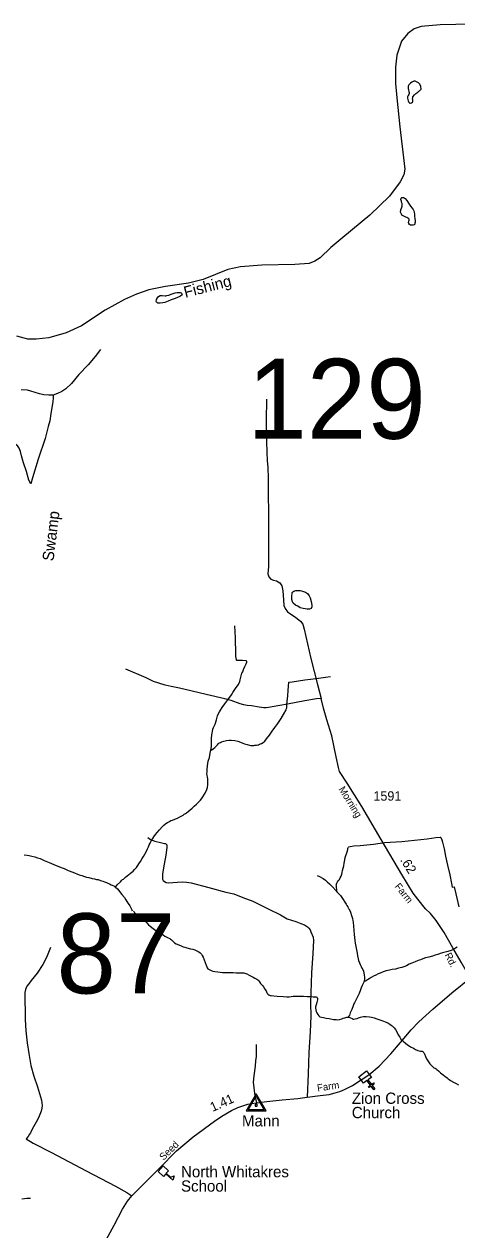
# Model space of a CAD drawing. Extents: x 2220236 to 2384410, y 720751 to 894131.
# Drawn here: x 2363037 to 2368804, y 862475 to 878546 of the extents above; entities that cross this region are included whole.
import ezdxf

# ---------------------------------------------------------------- set-up
doc = ezdxf.new("R2010")
doc.units = 0
for name, color, linetype in [('Exist Boundary Political CountyLine', 7, 'Continuous'), ('Exist Cultural Church CELL', 7, 'Continuous'), ('Exist Cultural Church Label', 7, 'Continuous'), ('Exist Cultural Educational Facility Elementary CELL', 7, 'Continuous'), ('Exist Cultural Educational Facility Elementary Label', 7, 'Continuous'), ('Exist Hydrographic Creek Single Shore Label', 7, 'Continuous'), ('Exist Hydrographic Misc Water Feature', 7, 'Continuous'), ('Exist Hydrographic Pond Under 1500 Sq Ft', 7, 'Continuous'), ('Exist Road Non-System Type 51', 7, 'Continuous'), ('Exist Road Secondary Mileage Hundredths English Label', 7, 'Continuous'), ('Exist Road Secondary Structure Standard Bridge Number Label', 7, 'Continuous'), ('Exist Road Secondary Type 51 Attributed', 7, 'Continuous'), ('Exist Road Secondary Type 51 Label', 7, 'Continuous'), ('Exist Road Secondary Type 51 Number Label', 7, 'Continuous'), ('Exist Survey Geodetic Marker CELL', 7, 'Continuous'), ('Exist Survey Geodetic Marker Label', 7, 'Continuous')]:
    doc.layers.add(name, color=color, linetype=linetype)

msp = doc.modelspace()

# ---------------------------------------------------------------- linework, layer by layer
at = {"layer": 'Exist Boundary Political CountyLine'}
msp.add_lwpolyline([(2368997, 878546), (2368583, 878537), (2368326, 878514), (2368236, 878483), (2368151, 878420), (2368066, 878318), (2368005, 878134), (2367987, 877972), (2367987, 877756), (2368005, 877562), (2368045, 877175), (2368092, 876763), (2368110, 876614), (2368097, 876538), (2368047, 876443), (2367908, 876254), (2367642, 875999), (2367285, 875702), (2367123, 875567), (2366983, 875432), (2366911, 875387), (2366835, 875356), (2366646, 875342), (2366207, 875335), (2365919, 875313), (2365752, 875277), (2365425, 875144), (2365228, 875095), (2364922, 875050), (2364697, 875005), (2364535, 874946), (2364373, 874874), (2364117, 874734), (2363804, 874525), (2363597, 874430), (2363366, 874365), (2363196, 874345), (2363088, 874345), (2362940, 874385)], dxfattribs=at)
at = {"layer": 'Exist Cultural Church CELL'}
msp.add_lwpolyline([(2367664, 864508), (2367619, 864474), (2367665, 864413), (2367691, 864433), (2367700, 864420), (2367675, 864401), (2367711, 864353), (2367699, 864343), (2367662, 864391), (2367637, 864371), (2367627, 864384), (2367653, 864404), (2367606, 864464), (2367561, 864429), (2367496, 864514), (2367600, 864593)], close=True, dxfattribs=at)
at = {"layer": 'Exist Cultural Educational Facility Elementary CELL'}
msp.add_lwpolyline([(2364890, 863329), (2364963, 863263), (2364932, 863229), (2364987, 863179), (2365037, 863197), (2365021, 863136), (2364925, 863222), (2364894, 863188), (2364822, 863254)], close=True, dxfattribs=at)
at = {"layer": 'Exist Hydrographic Misc Water Feature'}
for points in [[(2365524, 868868), (2365532, 868918), (2365535, 868958), (2365536, 868990), (2365535, 869028), (2365538, 869070), (2365544, 869098), (2365549, 869119), (2365554, 869148), (2365562, 869173), (2365581, 869214), (2365599, 869272), (2365616, 869326), (2365623, 869348), (2365641, 869381), (2365652, 869400), (2365677, 869436), (2365714, 869485), (2365737, 869520), (2365764, 869559), (2365799, 869607), (2365818, 869638), (2365836, 869662), (2365853, 869692), (2365861, 869704), (2365892, 869742), (2365911, 869786), (2365918, 869808), (2365929, 869861), (2365940, 869896), (2365950, 869915), (2365959, 869945), (2365978, 869983), (2365988, 870002), (2365995, 870020), (2366005, 870044), (2366006, 870053), (2366002, 870054), (2365996, 870058), (2365948, 870063), (2365870, 870063), (2365868, 870069), (2365866, 870077), (2365860, 870117), (2365860, 870199), (2365854, 870317), (2365852, 870367), (2365850, 870445), (2365844, 870524)], [(2365524, 868868), (2365537, 868872), (2365557, 868887), (2365579, 868905), (2365600, 868928), (2365614, 868942), (2365625, 868954), (2365631, 868961), (2365643, 868967), (2365653, 868971), (2365669, 868979), (2365700, 868990), (2365736, 868999), (2365768, 869004), (2365796, 869002), (2365846, 868998), (2365883, 868989), (2365921, 868976), (2365953, 868962), (2365976, 868953), (2366008, 868945), (2366042, 868936), (2366060, 868933), (2366078, 868931), (2366100, 868932), (2366112, 868934), (2366124, 868935), (2366136, 868937), (2366152, 868939), (2366162, 868942), (2366176, 868948), (2366202, 868958), (2366221, 868969), (2366245, 868990), (2366266, 869020), (2366309, 869069), (2366344, 869120), (2366378, 869171), (2366419, 869224), (2366463, 869292), (2366512, 869375), (2366516, 869383), (2366527, 869407), (2366534, 869423), (2366536, 869435), (2366539, 869475), (2366544, 869516), (2366550, 869591), (2366557, 869662), (2366561, 869724), (2366564, 869774), (2366609, 869781), (2366779, 869805), (2366853, 869817), (2366961, 869830), (2367052, 869843), (2367122, 869852)], [(2364256, 867041), (2364279, 867072), (2364320, 867115), (2364340, 867134), (2364349, 867144), (2364361, 867151), (2364375, 867164), (2364389, 867177), (2364410, 867193), (2364434, 867212), (2364444, 867220), (2364455, 867229), (2364471, 867243), (2364489, 867257), (2364508, 867277), (2364533, 867306), (2364553, 867331), (2364568, 867355), (2364589, 867386), (2364611, 867424), (2364630, 867451), (2364647, 867481), (2364662, 867513), (2364681, 867552), (2364693, 867579), (2364704, 867607), (2364715, 867629), (2364725, 867647), (2364741, 867672), (2364754, 867692), (2364767, 867715), (2364789, 867743), (2364810, 867773), (2364841, 867806), (2364876, 867847), (2364900, 867869), (2364915, 867884), (2364925, 867893), (2364949, 867907), (2364975, 867919), (2364994, 867930), (2365016, 867937), (2365044, 867949), (2365079, 867964), (2365111, 867979), (2365137, 867993), (2365155, 868002), (2365172, 868015), (2365186, 868023), (2365202, 868034), (2365223, 868052), (2365251, 868074), (2365276, 868098), (2365304, 868122), (2365335, 868148), (2365366, 868179), (2365386, 868202), (2365409, 868234), (2365452, 868296), (2365474, 868346), (2365480, 868372), (2365485, 868406), (2365486, 868448), (2365485, 868487), (2365482, 868509), (2365477, 868536), (2365473, 868552), (2365476, 868581), (2365476, 868588), (2365476, 868610), (2365483, 868661), (2365491, 868721), (2365506, 868773), (2365522, 868856), (2365524, 868868)], [(2363036, 867475), (2363080, 867468), (2363106, 867463), (2363139, 867457), (2363179, 867447), (2363217, 867435), (2363249, 867423), (2363304, 867398), (2363373, 867370), (2363434, 867343), (2363529, 867307), (2363569, 867291), (2363626, 867267), (2363686, 867243), (2363773, 867209), (2363805, 867198), (2363844, 867185), (2363868, 867177), (2363900, 867170), (2363943, 867160), (2363973, 867152), (2364001, 867147), (2364023, 867144), (2364055, 867132), (2364086, 867123), (2364110, 867116), (2364134, 867104), (2364154, 867097), (2364175, 867087), (2364197, 867076), (2364231, 867059), (2364252, 867045), (2364256, 867041)], [(2366942, 867200), (2366975, 867183), (2367023, 867157), (2367052, 867135), (2367074, 867116), (2367105, 867086), (2367150, 867041), (2367191, 867000), (2367210, 866978)], [(2364256, 867041), (2364280, 867022), (2364340, 866947), (2364373, 866904), (2364394, 866875), (2364406, 866853), (2364423, 866825), (2364444, 866792), (2364463, 866760), (2364473, 866741), (2364479, 866727)], [(2364494, 866725), (2364502, 866712), (2364510, 866702), (2364525, 866687), (2364539, 866674), (2364551, 866660), (2364563, 866650), (2364579, 866640), (2364597, 866633), (2364613, 866627), (2364622, 866622), (2364627, 866617), (2364638, 866603), (2364656, 866585), (2364674, 866567), (2364696, 866543), (2364718, 866522), (2364757, 866490), (2364793, 866465), (2364827, 866441), (2364862, 866424), (2364890, 866406), (2364912, 866392), (2364932, 866381), (2364956, 866369), (2364977, 866357), (2364986, 866350), (2364999, 866339), (2365025, 866317), (2365043, 866302), (2365065, 866288), (2365097, 866273), (2365130, 866259), (2365158, 866247), (2365181, 866241), (2365206, 866234), (2365256, 866223), (2365284, 866216), (2365310, 866207), (2365340, 866193), (2365365, 866179), (2365381, 866166), (2365399, 866150), (2365411, 866132), (2365424, 866110), (2365438, 866075), (2365450, 866039), (2365463, 866003), (2365471, 865981), (2365477, 865967), (2365486, 865955), (2365495, 865948), (2365512, 865939), (2365528, 865930), (2365554, 865922), (2365578, 865918), (2365620, 865913), (2365680, 865907), (2365724, 865906), (2365784, 865905), (2365822, 865905), (2365864, 865902), (2365906, 865900), (2365944, 865900), (2365963, 865899), (2365978, 865895), (2366004, 865886), (2366034, 865869), (2366062, 865856), (2366089, 865842), (2366113, 865828), (2366139, 865815), (2366153, 865807), (2366159, 865801), (2366174, 865779), (2366188, 865758), (2366212, 865732), (2366228, 865713), (2366247, 865684), (2366261, 865660), (2366273, 865635), (2366279, 865624), (2366287, 865615), (2366297, 865609), (2366318, 865601), (2366328, 865599), (2366364, 865595), (2366410, 865592), (2366492, 865587), (2366540, 865582), (2366559, 865580), (2366570, 865581), (2366596, 865585), (2366624, 865588), (2366662, 865590), (2366708, 865592), (2366762, 865591)], [(2367567, 865790), (2367564, 865778), (2367552, 865752), (2367542, 865732), (2367530, 865702), (2367521, 865674), (2367501, 865625), (2367480, 865579), (2367459, 865539), (2367439, 865500), (2367433, 865486), (2367421, 865460), (2367402, 865414), (2367383, 865366), (2367371, 865333), (2367361, 865317), (2367359, 865308)], [(2366762, 865591), (2366808, 865587), (2366852, 865584), (2366891, 865581), (2366928, 865579), (2366936, 865578), (2366942, 865574), (2366946, 865560), (2366946, 865542), (2366939, 865506), (2366929, 865476), (2366922, 865450), (2366920, 865431), (2366924, 865406), (2366928, 865387), (2366936, 865366), (2366949, 865345), (2366963, 865326), (2366973, 865319), (2366979, 865315), (2366999, 865309), (2367027, 865304), (2367061, 865298), (2367103, 865291), (2367158, 865281), (2367195, 865277), (2367218, 865276), (2367241, 865278), (2367272, 865287), (2367289, 865295), (2367309, 865303), (2367325, 865307), (2367339, 865309), (2367349, 865309), (2367359, 865308)], [(2367359, 865308), (2367367, 865308), (2367387, 865302), (2367407, 865292), (2367419, 865284), (2367432, 865283), (2367449, 865287), (2367474, 865293), (2367493, 865302), (2367519, 865310), (2367539, 865316), (2367558, 865320), (2367575, 865321), (2367595, 865320), (2367639, 865315), (2367667, 865311), (2367701, 865302), (2367736, 865290), (2367766, 865278), (2367806, 865265), (2367850, 865250), (2367884, 865234), (2367912, 865219), (2367930, 865205), (2367943, 865194), (2367955, 865183), (2367970, 865167), (2367985, 865145), (2368002, 865116), (2368022, 865075), (2368042, 865042), (2368059, 865018), (2368073, 865003), (2368089, 864989), (2368119, 864963), (2368146, 864943), (2368166, 864929), (2368188, 864915), (2368224, 864896), (2368253, 864880), (2368283, 864867), (2368300, 864863), (2368319, 864859), (2368329, 864859), (2368341, 864855), (2368349, 864851), (2368353, 864848), (2368359, 864841), (2368367, 864829), (2368371, 864820), (2368385, 864784), (2368400, 864754), (2368416, 864726), (2368433, 864701), (2368442, 864690), (2368457, 864675), (2368481, 864651), (2368499, 864637), (2368513, 864629), (2368526, 864622), (2368537, 864614), (2368560, 864594), (2368584, 864568), (2368602, 864553), (2368619, 864541), (2368645, 864523), (2368673, 864501), (2368687, 864487), (2368699, 864478), (2368719, 864468), (2368760, 864446), (2368794, 864427), (2368826, 864407)], [(2363009, 862889), (2363043, 862893), (2363074, 862896), (2363100, 862899), (2363114, 862899), (2363122, 862896)]]:
    msp.add_lwpolyline(points, dxfattribs=at)
at = {"layer": 'Exist Hydrographic Pond Under 1500 Sq Ft'}
for points in [[(2368327, 877680), (2368324, 877714), (2368309, 877746), (2368294, 877765), (2368268, 877777), (2368246, 877784), (2368232, 877784), (2368204, 877773), (2368187, 877760), (2368177, 877752), (2368165, 877738), (2368155, 877718), (2368154, 877705), (2368153, 877686), (2368159, 877664), (2368163, 877646), (2368166, 877634), (2368166, 877622), (2368162, 877610), (2368153, 877595), (2368149, 877587), (2368145, 877575), (2368146, 877557), (2368150, 877540), (2368155, 877523), (2368161, 877512), (2368167, 877502), (2368169, 877498), (2368175, 877494), (2368183, 877493), (2368197, 877497), (2368211, 877505), (2368215, 877514), (2368218, 877533), (2368214, 877555), (2368216, 877565), (2368219, 877577), (2368238, 877602), (2368258, 877622), (2368282, 877641), (2368297, 877652), (2368305, 877658), (2368327, 877680)], [(2368053, 876040), (2368059, 876070), (2368066, 876091), (2368073, 876119), (2368075, 876138), (2368073, 876153), (2368068, 876171), (2368066, 876185), (2368062, 876198), (2368059, 876206), (2368059, 876215), (2368061, 876225), (2368071, 876233), (2368083, 876235), (2368093, 876233), (2368101, 876232), (2368117, 876220), (2368137, 876197), (2368169, 876145), (2368188, 876118), (2368208, 876092), (2368223, 876073), (2368230, 876058), (2368233, 876039), (2368240, 876015), (2368240, 875999), (2368241, 875983), (2368245, 875955), (2368250, 875925), (2368249, 875907), (2368245, 875893), (2368243, 875885), (2368241, 875877), (2368240, 875873), (2368238, 875869), (2368222, 875865), (2368202, 875866), (2368188, 875868), (2368172, 875877), (2368165, 875888), (2368161, 875903), (2368163, 875920), (2368166, 875931), (2368167, 875940), (2368166, 875948), (2368160, 875954), (2368151, 875961), (2368139, 875969), (2368123, 875974), (2368105, 875982), (2368087, 875989), (2368072, 876001), (2368066, 876011), (2368060, 876023), (2368056, 876032), (2368053, 876040)], [(2364915, 874925), (2364924, 874925), (2364941, 874928), (2364965, 874935), (2364996, 874948), (2365024, 874956), (2365050, 874963), (2365078, 874968), (2365096, 874970), (2365116, 874969), (2365128, 874965), (2365138, 874955), (2365143, 874947), (2365141, 874940), (2365137, 874933), (2365113, 874915), (2365052, 874889), (2364996, 874871), (2364955, 874853), (2364913, 874835), (2364885, 874831), (2364851, 874826), (2364834, 874825), (2364821, 874827), (2364805, 874835), (2364800, 874841), (2364797, 874851), (2364802, 874877), (2364814, 874897), (2364829, 874914), (2364851, 874928), (2364862, 874931), (2364875, 874931), (2364915, 874925)], [(2366692, 870998), (2366716, 870996), (2366746, 870988), (2366785, 870975), (2366815, 870956), (2366834, 870927), (2366848, 870900), (2366864, 870851), (2366871, 870800), (2366870, 870779), (2366864, 870758), (2366842, 870750), (2366808, 870747), (2366756, 870758), (2366716, 870768), (2366683, 870786), (2366653, 870803), (2366624, 870829), (2366614, 870844), (2366603, 870878), (2366604, 870928), (2366607, 870954), (2366609, 870970), (2366618, 870980), (2366630, 870989), (2366656, 870995), (2366692, 870998)], [(2367210, 866978), (2367205, 866999), (2367203, 867017), (2367200, 867033), (2367198, 867059), (2367197, 867071), (2367199, 867082), (2367203, 867097), (2367212, 867113), (2367224, 867129), (2367238, 867147), (2367247, 867166), (2367260, 867190), (2367270, 867217), (2367275, 867238), (2367281, 867263), (2367290, 867295), (2367297, 867329), (2367304, 867363), (2367308, 867386), (2367309, 867408), (2367316, 867438), (2367325, 867465), (2367331, 867486), (2367340, 867516), (2367349, 867547), (2367353, 867563), (2367355, 867569), (2367359, 867576), (2367365, 867581), (2367381, 867585), (2367433, 867592), (2367517, 867599), (2367694, 867617), (2367840, 867637), (2368070, 867652), (2368407, 867689), (2368523, 867706), (2368581, 867709), (2368587, 867710), (2368589, 867703), (2368602, 867674), (2368614, 867642), (2368635, 867555), (2368651, 867457), (2368680, 867336), (2368709, 867206), (2368730, 867093), (2368741, 867045), (2368769, 867046), (2368788, 866956), (2368831, 866779)], [(2367210, 866978), (2367214, 866973), (2367253, 866930), (2367288, 866877), (2367313, 866845), (2367328, 866818), (2367338, 866800), (2367349, 866780), (2367357, 866765), (2367358, 866762)], [(2367365, 866760), (2367386, 866710), (2367401, 866664), (2367411, 866625), (2367420, 866572), (2367427, 866529), (2367433, 866467), (2367436, 866413), (2367440, 866370), (2367444, 866332), (2367449, 866298), (2367456, 866253), (2367466, 866207), (2367475, 866163), (2367481, 866127), (2367488, 866087), (2367492, 866067), (2367505, 866036), (2367515, 866010), (2367527, 865986), (2367537, 865965), (2367550, 865944), (2367560, 865924), (2367566, 865900), (2367570, 865870), (2367574, 865844), (2367575, 865824), (2367571, 865802), (2367567, 865790)], [(2368808, 866245), (2368786, 866231), (2368758, 866214), (2368727, 866199), (2368685, 866187), (2368646, 866177), (2368613, 866169), (2368581, 866158), (2368549, 866146), (2368515, 866135), (2368479, 866123), (2368432, 866109), (2368386, 866100), (2368352, 866089), (2368318, 866075), (2368288, 866064), (2368248, 866048), (2368205, 866030), (2368170, 866015), (2368133, 865996), (2368095, 865983), (2368069, 865974), (2368027, 865962), (2367986, 865951), (2367943, 865944), (2367904, 865938), (2367862, 865928), (2367820, 865913), (2367780, 865898), (2367754, 865887), (2367725, 865872), (2367692, 865855), (2367663, 865839), (2367635, 865821), (2367613, 865807), (2367599, 865798), (2367593, 865795), (2367587, 865792), (2367571, 865791), (2367567, 865790)]]:
    msp.add_lwpolyline(points, dxfattribs=at)
at = {"layer": 'Exist Road Non-System Type 51'}
for points in [[(2364054, 874211), (2363986, 874115), (2363890, 874004), (2363765, 873875), (2363669, 873756), (2363595, 873684), (2363542, 873649), (2363482, 873622), (2363423, 873599)], [(2363423, 873599), (2363365, 873600), (2363300, 873605), (2363244, 873617), (2363128, 873656), (2363083, 873665), (2362997, 873670)], [(2363423, 873599), (2363424, 873564), (2363419, 873510), (2363395, 873357), (2363379, 873259), (2363358, 873185), (2363316, 873021), (2363226, 872749), (2363150, 872497), (2363125, 872420), (2363101, 872468), (2363071, 872585), (2363029, 872699), (2363004, 872793), (2362988, 872851), (2362972, 872895), (2362953, 872921), (2362926, 872942), (2362900, 872954), (2362859, 872964)], [(2366268, 873546), (2366261, 873261), (2366265, 873019), (2366273, 872805), (2366274, 872762), (2366278, 872731), (2366284, 872635), (2366288, 872492), (2366290, 872303), (2366293, 872012), (2366293, 871859), (2366293, 871734), (2366292, 871519), (2366292, 871315), (2366286, 871218), (2366298, 871179), (2366326, 871147), (2366362, 871135), (2366402, 871128), (2366445, 871099), (2366472, 871058), (2366485, 870992), (2366494, 870873), (2366498, 870799), (2366514, 870757), (2366548, 870714), (2366586, 870686), (2366660, 870635), (2366720, 870589), (2366750, 870548), (2366769, 870482), (2366860, 870089), (2366945, 869745), (2366994, 869556)], [(2366994, 869556), (2366934, 869552), (2366779, 869526), (2366548, 869484), (2366446, 869463), (2366295, 869437), (2366261, 869433), (2366232, 869433), (2366168, 869441), (2366068, 869461), (2366009, 869465), (2365964, 869471), (2365917, 869486), (2365796, 869529), (2365713, 869554), (2365463, 869609), (2365278, 869654), (2365108, 869694), (2364998, 869718), (2364915, 869735), (2364762, 869786), (2364662, 869835), (2364391, 869949)], [(2367242, 868585), (2367227, 868636), (2367195, 868781), (2367136, 869059), (2367070, 869274), (2367026, 869429), (2366994, 869556)], [(2364688, 867705), (2364722, 867677), (2364778, 867658), (2364853, 867639), (2364907, 867626), (2364916, 867624), (2364926, 867621), (2364932, 867616), (2364937, 867607), (2364938, 867594), (2364937, 867572), (2364924, 867471), (2364905, 867350), (2364882, 867219), (2364881, 867165), (2364882, 867148), (2364890, 867133), (2364909, 867120), (2364931, 867107), (2364963, 867102), (2365017, 867103), (2365082, 867109), (2365144, 867115), (2365202, 867111), (2365263, 867102), (2365498, 867038), (2365726, 866978), (2365832, 866952), (2365953, 866907), (2366085, 866857), (2366288, 866754), (2366452, 866673), (2366543, 866622), (2366656, 866586), (2366724, 866559), (2366772, 866539), (2366814, 866515), (2366832, 866495), (2366849, 866474), (2366853, 866463), (2366860, 866448), (2366888, 866377), (2366892, 866331), (2366885, 866157), (2366866, 865900), (2366852, 865501), (2366858, 865322), (2366848, 865116), (2366833, 864838), (2366822, 864556), (2366810, 864243)], [(2363390, 866239), (2363337, 866106), (2363287, 866010), (2363209, 865898), (2363131, 865799), (2363098, 865755), (2363074, 865723), (2363055, 865677), (2363045, 865641), (2363053, 865279), (2363061, 865129), (2363079, 864969), (2363099, 864826), (2363129, 864664), (2363168, 864526), (2363216, 864381), (2363268, 864202), (2363279, 864134), (2363274, 864098), (2363264, 864058), (2363227, 863969), (2363196, 863909), (2363146, 863816), (2363124, 863768), (2363110, 863749), (2363091, 863721), (2363066, 863688), (2363156, 863633), (2363404, 863505), (2363864, 863261), (2364257, 863057), (2364408, 862972), (2364473, 862928)], [(2366128, 864946), (2366131, 864920), (2366131, 864876), (2366129, 864782), (2366119, 864734), (2366114, 864658), (2366099, 864530), (2366089, 864443), (2366097, 864368), (2366111, 864262), (2366133, 864169)]]:
    msp.add_lwpolyline(points, dxfattribs=at)
at = {"layer": 'Exist Road Secondary Type 51 Attributed'}
for points in [[(2368988, 865837), (2368926, 865929), (2368863, 866044), (2368751, 866233), (2368634, 866437), (2368526, 866600), (2368452, 866690), (2368387, 866756), (2368282, 866881), (2368222, 866964), (2368069, 867210), (2367795, 867680), (2367538, 868117), (2367342, 868430), (2367242, 868585)], [(2364079, 862246), (2364236, 862539), (2364349, 862752), (2364417, 862859), (2364473, 862928), (2364587, 863046), (2364696, 863151), (2364841, 863298), (2365070, 863528), (2365289, 863717), (2365575, 863924), (2365670, 863990), (2365799, 864066), (2365883, 864104), (2365940, 864125), (2366017, 864150), (2366068, 864159), (2366133, 864169), (2366272, 864184), (2366478, 864207), (2366686, 864228), (2366810, 864243), (2366984, 864264), (2367100, 864281), (2367184, 864300), (2367243, 864319), (2367306, 864344), (2367413, 864401), (2367529, 864474), (2367629, 864541), (2367770, 864657), (2367924, 864823), (2368052, 864973), (2368195, 865141), (2368296, 865246), (2368483, 865418), (2368738, 865636), (2368988, 865837)]]:
    msp.add_lwpolyline(points, dxfattribs=at)
at = {"layer": 'Exist Survey Geodetic Marker CELL'}
for points in [[(2366263, 864064), (2366129, 864290), (2365995, 864064)], [(2366237, 864076), (2366021, 864076), (2366129, 864258)], [(2366141, 864123), (2366141, 864151), (2366117, 864151), (2366117, 864123)]]:
    msp.add_lwpolyline(points, close=True, dxfattribs=at)

# ---------------------------------------------------------------- texts
at = {"layer": 'Exist Cultural Church Label'}
for s, p in [('Zion Cross', (2367404, 864155)), ('Church', (2367404, 863964))]:
    msp.add_text(s, height=150, dxfattribs=at).set_placement(p)
at = {"layer": 'Exist Cultural Educational Facility Elementary Label'}
for s, p in [('North Whitakres', (2365128, 863176)), ('School', (2365128, 862985))]:
    msp.add_text(s, height=150, dxfattribs=at).set_placement(p)
at = {"layer": 'Exist Hydrographic Creek Single Shore Label'}
for s, rotation, p in [('Fishing', 14.4406, (2365186, 874897)), ('Swamp', 82.9391, (2363428, 871383))]:
    msp.add_text(s, height=150, rotation=rotation, dxfattribs=at).set_placement(p)
at = {"layer": 'Exist Road Secondary Mileage Hundredths English Label'}
for s, rotation, p in [('.62', 301.811, (2368044, 867405)), ('1.41', 24.3189, (2365549, 864046))]:
    msp.add_text(s, height=125, rotation=rotation, dxfattribs=at).set_placement(p)
at = {"layer": 'Exist Road Secondary Structure Standard Bridge Number Label'}
for s, p in [('129', (2366011, 873019)), ('87', (2363468, 865627))]:
    msp.add_text(s, height=1066.3, dxfattribs=at).set_placement(p)
at = {"layer": 'Exist Road Secondary Type 51 Label'}
for s, rotation, p in [('Morning', 301.7193, (2367224, 868349)), ('Farm', 308.5598, (2367969, 867050)), ('Rd.', 296.2225, (2368639, 866141)), ('Farm', 8.7199, (2366949, 864318)), ('Seed', 44.1062, (2364894, 863395))]:
    msp.add_text(s, height=95, rotation=rotation, dxfattribs=at).set_placement(p)
at = {"layer": 'Exist Road Secondary Type 51 Number Label'}
msp.add_text('1591', height=125, dxfattribs=at).set_placement((2367692, 868196))
at = {"layer": 'Exist Survey Geodetic Marker Label'}
msp.add_text('Mann', height=150, dxfattribs=at).set_placement((2365940, 863854))

doc.saveas('drawing.dxf')
